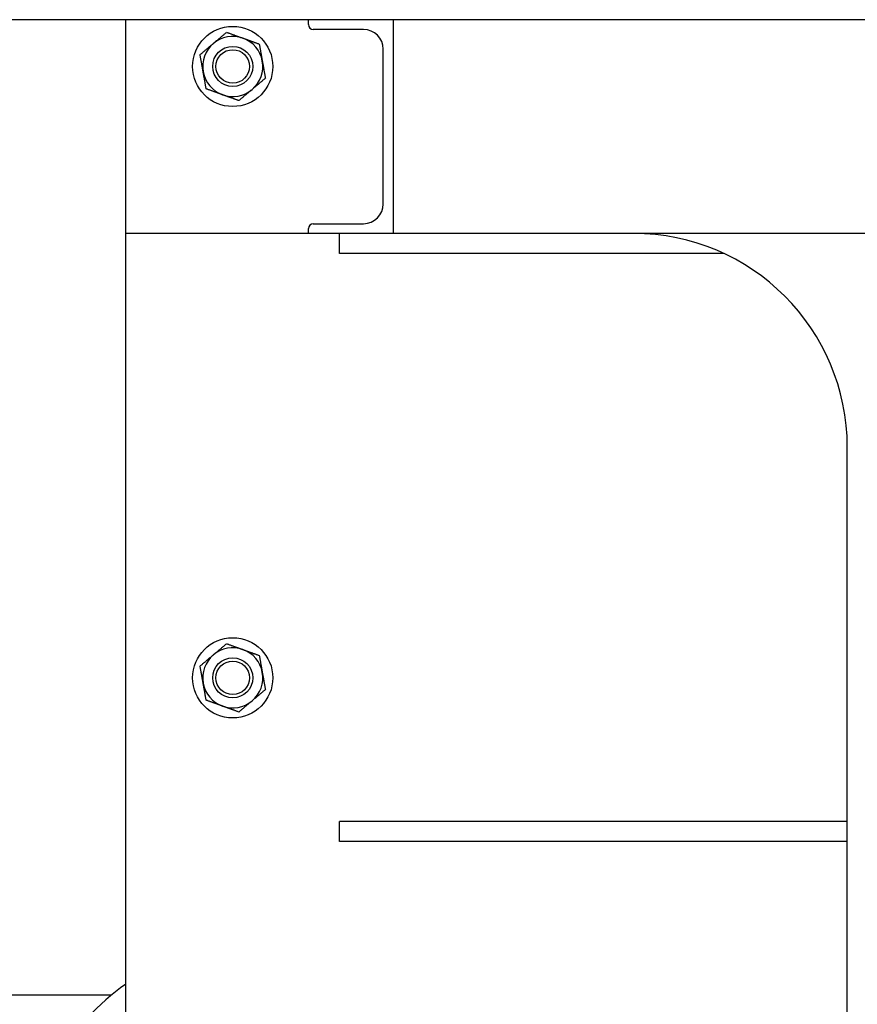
# Model space of a CAD drawing. Header units: inches. Extents: x 24 to 1128, y -69 to 748.
# Tile 293 of 656: x 376 to 392, y 595 to 613. Entities that reach past the tile are written whole.
import ezdxf

# ---------------------------------------------------------------- set-up
doc = ezdxf.new("R2010")
doc.units = ezdxf.units.IN
doc.header["$LTSCALE"] = 32
doc.header["$MEASUREMENT"] = 0
doc.layers.add('Dimension (ANSI)', color=7, linetype='Continuous', lineweight=25)
doc.layers.add('Visible (ANSI)', color=7, linetype='Continuous', lineweight=30)
doc.styles.add('Note Text (ANSI)', font='tahoma.ttf')
doc.dimstyles.new('SB Fraction-16 (ANSI)', dxfattribs={"dimscale": 32, "dimtxt": 0.125, "dimasz": 0.098425, "dimexe": 0.125, "dimexo": 0.0625, "dimgap": 0.031496, "dimtad": 0, "dimtih": 1, "dimtoh": 1, "dimdec": 4, "dimrnd": 1e-08, "dimzin": 0, "dimdsep": 46, "dimlunit": 5, "dimtxsty": 'Note Text (ANSI)', "dimcen": 0.09, "dimdle": 0.393701, "dimclrd": 256, "dimclre": 256, "dimclrt": 256, "dimadec": 0, "dimazin": 3, "dimtfac": 0.96, "dimtofl": 0, "dimtmove": 0, "dimatfit": 3, "dimfxl": 1, "dimfrac": 2, "dimtolj": 1, "dimtzin": 12, "dimlwd": -1, "dimlwe": -1, "dimarcsym": 0})

# ---------------------------------------------------------------- blocks, each defined once
blk = doc.blocks.new('*D18')
at = {"layer": 'Defpoints', "color": 0, "transparency": 16777216}
for p in [(480.281, 692.669), (328.474, 544.669), (480.281, 544.669)]:
    blk.add_point(p, dxfattribs=at)
at = {"layer": 'Dimension (ANSI)', "transparency": 16777216}
for p, q in [((478.281, 692.669), (324.474, 692.669)), ((328.474, 689.519), (328.474, 626.768)), ((328.474, 547.818), (328.474, 620.569)), ((478.281, 544.669), (324.474, 544.669))]:
    blk.add_line(p, q, dxfattribs=at)
for points in [[(327.949, 689.519), (328.999, 689.519), (328.474, 692.669)], [(327.949, 547.818), (328.999, 547.818), (328.474, 544.669)]]:
    blk.add_solid(points, dxfattribs=at)
at = {"layer": 'Dimension (ANSI)', "transparency": 16777216, "insert": (324.372, 625.76), "char_height": 4, "attachment_point": 1, "style": 'Note Text (ANSI)'}
blk.add_mtext('\\A1;148', dxfattribs=at)

msp = doc.modelspace()

# ---------------------------------------------------------------- linework, layer by layer
at = {"layer": 'Visible (ANSI)'}
for p, q in [((402.96555, 613.41853), (368.46443, 613.41853)), ((377.96813, 609.41853), (377.96813, 613.41853)), ((381.38413, 613.32653), (381.38413, 613.41853)), ((382.96813, 613.41853), (382.96813, 609.41853)), ((382.41613, 613.23453), (381.47613, 613.23453)), ((382.78413, 609.97053), (382.78413, 612.86653)), ((381.47613, 609.60253), (382.41613, 609.60253)), ((377.96813, 588.04353), (377.96813, 609.41853)), ((381.38413, 609.41853), (377.96813, 609.41853)), ((381.38413, 609.41853), (381.38413, 609.51053)), ((382.96813, 609.41853), (381.38413, 609.41853)), ((381.96813, 609.04353), (381.96813, 609.41853)), ((422.96813, 609.41853), (382.96813, 609.41853)), ((389.1591, 609.04353), (381.96813, 609.04353)), ((391.46813, 588.04353), (391.46813, 605.41853)), ((391.46813, 598.41853), (381.96813, 598.41853)), ((381.96813, 598.04353), (381.96813, 598.41853)), ((391.46813, 598.04353), (381.96813, 598.04353)), ((377.69324, 595.16853), (368.90563, 595.16853))]:
    msp.add_line(p, q, dxfattribs=at)
for centre, radius in [((379.96813, 612.54403), 0.75), ((379.96813, 612.54403), 0.37513), ((379.96813, 612.54403), 0.375), ((379.96813, 612.54403), 0.31365), ((379.96813, 601.10603), 0.75), ((379.96813, 601.10603), 0.37513), ((379.96813, 601.10603), 0.375), ((379.96813, 601.10603), 0.31365)]:
    msp.add_circle(centre, radius, dxfattribs=at)
for centre, radius, start, end in [((381.47613, 613.32653), 0.092, 180, 270), ((382.41613, 612.86653), 0.368, 0, 90), ((379.96813, 612.54403), 0.5625, 70.16068, 130.16068), ((379.96813, 612.54403), 0.5625, 10.16068, 70.16068), ((379.96813, 612.54403), 0.5625, 130.16068, 190.16068), ((379.96813, 612.54403), 0.5625, 310.16068, 10.16068), ((379.96813, 612.54403), 0.5625, 190.16068, 250.16068), ((379.96813, 612.54403), 0.5625, 250.16068, 310.16068), ((382.41613, 609.97053), 0.368, 270, 0), ((381.47613, 609.51053), 0.092, 90, 180), ((387.46813, 605.41853), 4, 0, 90), ((379.96813, 601.10603), 0.5625, 70.16068, 130.16068), ((379.96813, 601.10603), 0.5625, 10.16068, 70.16068), ((379.96813, 601.10603), 0.5625, 130.16068, 190.16068), ((379.96813, 601.10603), 0.5625, 310.16068, 10.16068), ((379.96813, 601.10603), 0.5625, 190.16068, 250.16068), ((379.96813, 601.10603), 0.5625, 250.16068, 310.16068), ((380.15331, 592.17653), 3.8735, 124.342222, 235.657778)]:
    msp.add_arc(centre, radius, start, end, dxfattribs=at)
for points in [[(379.60536, 612.97391), (379.72054, 613.07112), (379.85355, 613.18336)], [(379.85355, 613.18336), (380.01726, 613.1243), (380.15904, 613.07314)], [(380.15904, 613.07314), (380.30081, 613.02199), (380.46452, 612.96293)], [(379.35716, 612.76447), (379.49017, 612.87671), (379.60536, 612.97391)], [(380.46452, 612.96293), (380.49522, 612.79162), (380.52181, 612.64326)], [(379.41445, 612.4448), (379.38787, 612.59316), (379.35716, 612.76447)], [(380.52181, 612.64326), (380.5484, 612.4949), (380.5791, 612.32359)], [(379.47175, 612.12513), (379.44104, 612.29644), (379.41445, 612.4448)], [(380.5791, 612.32359), (380.4461, 612.21135), (380.33091, 612.11415)], [(379.77723, 612.01492), (379.63545, 612.06607), (379.47175, 612.12513)], [(380.33091, 612.11415), (380.21572, 612.01694), (380.08271, 611.9047)], [(380.08271, 611.9047), (379.91901, 611.96376), (379.77723, 612.01492)], [(379.60536, 601.53591), (379.72054, 601.63312), (379.85355, 601.74536)], [(379.85355, 601.74536), (380.01726, 601.6863), (380.15904, 601.63514)], [(380.15904, 601.63514), (380.30081, 601.58399), (380.46452, 601.52493)], [(379.35716, 601.32647), (379.49017, 601.43871), (379.60536, 601.53591)], [(380.46452, 601.52493), (380.49522, 601.35362), (380.52181, 601.20526)], [(379.41445, 601.0068), (379.38787, 601.15516), (379.35716, 601.32647)], [(380.52181, 601.20526), (380.5484, 601.0569), (380.5791, 600.88559)], [(379.47175, 600.68713), (379.44104, 600.85844), (379.41445, 601.0068)], [(380.5791, 600.88559), (380.4461, 600.77335), (380.33091, 600.67615)], [(379.77723, 600.57692), (379.63545, 600.62807), (379.47175, 600.68713)], [(380.08271, 600.4667), (379.91901, 600.52576), (379.77723, 600.57692)], [(380.33091, 600.67615), (380.21572, 600.57894), (380.08271, 600.4667)]]:
    msp.add_rational_spline(points, [1, 1.0379548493, 1], degree=2, dxfattribs=at)

# ---------------------------------------------------------------- dimensions: what is measured, and where the dimension line sits
at = {"layer": 'Dimension (ANSI)'}
dim = msp.add_linear_dim(base=(328.47435, 544.66853), p1=(480.28063, 692.66853), p2=(480.28063, 544.66853), angle=90, dimstyle='SB Fraction-16 (ANSI)', override={"dimgap": 0.031496, "dimdec": 4, "dimtol": 0, "dimlim": 0, "dimtp": 0, "dimtm": 0, "dimtdec": 2, "dimatfit": 1}, dxfattribs=at)
dim.commit()
dim.dimension.update_dxf_attribs({"geometry": '*D18', "text_midpoint": (328.47435, 623.66853), "dimtype": 160})

doc.saveas('drawing.dxf')
